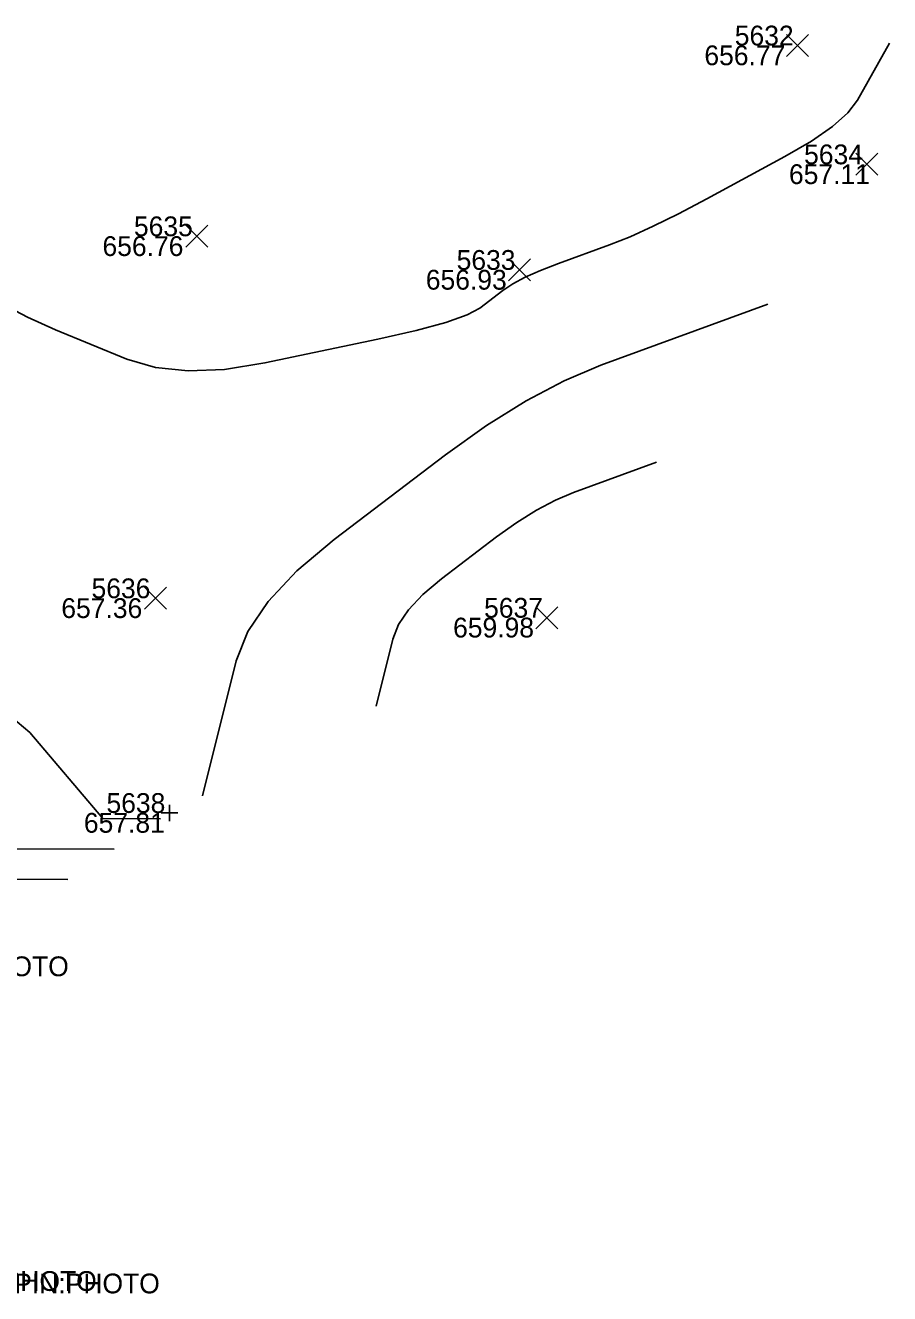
# Model space of a CAD drawing. Extents: x 2129350 to 2137777, y 657588 to 659885.
# Drawn here: x 2132788.8 to 2132841.2, y 657913.5 to 657990.4 of the extents above; entities that cross this region are included whole.
import ezdxf

# ---------------------------------------------------------------- set-up
doc = ezdxf.new("R2010")
doc.units = 0
for name, color, linetype in [('DT_X_Contour_Major', 7, 'Continuous'), ('DT_X_Contour_Minor', 7, 'Continuous'), ('SV_X_Random_Point', 7, 'Continuous'), ('SV_X_Shot_Marker', 7, 'Continuous'), ('SV_X_Text_Comment', 7, 'Continuous'), ('SV_X_Text_Elevation', 7, 'Continuous'), ('SV_X_Text_Name', 7, 'Continuous')]:
    doc.layers.add(name, color=color, linetype=linetype)

msp = doc.modelspace()

# ---------------------------------------------------------------- linework, layer by layer
at = {"layer": 'DT_X_Contour_Major'}
msp.add_lwpolyline([(2132791.33, 657938.628), (2132777.367, 657938.641)], dxfattribs=at)
at = {"layer": 'DT_X_Contour_Minor'}
for points in [[(2132841.174, 657989.375), (2132839.22, 657985.909), (2132838.631, 657985.139), (2132837.703, 657984.313), (2132836.433, 657983.431), (2132834.824, 657982.493), (2132830.079, 657979.918), (2132828.376, 657979.02), (2132826.828, 657978.257), (2132825.433, 657977.629), (2132824.192, 657977.137), (2132821.088, 657976.003), (2132820.005, 657975.581), (2132819.081, 657975.167), (2132818.318, 657974.759), (2132817.716, 657974.358), (2132816.323, 657973.299), (2132815.544, 657972.883), (2132814.255, 657972.431), (2132812.454, 657971.942), (2132810.141, 657971.417), (2132803.293, 657969.966), (2132800.843, 657969.573), (2132798.63, 657969.482), (2132796.653, 657969.693), (2132794.913, 657970.206), (2132790.589, 657971.976), (2132788.888, 657972.742), (2132787.027, 657973.714)], [(2132833.796, 657973.529), (2132823.653, 657969.824), (2132821.435, 657968.889), (2132819.127, 657967.671), (2132816.73, 657966.17), (2132814.244, 657964.387), (2132807.494, 657959.255), (2132805.225, 657957.352), (2132803.478, 657955.491), (2132802.253, 657953.672), (2132801.552, 657951.896), (2132799.499, 657943.703)], [(2132827.038, 657963.944), (2132822.007, 657962.107), (2132820.907, 657961.643), (2132819.763, 657961.039), (2132818.574, 657960.295), (2132817.341, 657959.41), (2132813.993, 657956.865), (2132812.867, 657955.921), (2132812.001, 657954.998), (2132811.394, 657954.096), (2132811.046, 657953.215), (2132810.027, 657949.152)], [(2132796.963, 657942.317), (2132793.46, 657942.321), (2132789.03, 657947.54), (2132787.882, 657948.509)], [(2132794.147, 657940.473), (2132772.205, 657940.494)]]:
    msp.add_lwpolyline(points, dxfattribs=at)
at = {"layer": 'SV_X_Random_Point'}
for p, q in [((2132834.914, 657988.563), (2132836.248, 657989.899)), ((2132834.914, 657989.899), (2132836.248, 657988.563)), ((2132839.117, 657981.353), (2132840.451, 657982.688)), ((2132839.117, 657982.688), (2132840.451, 657981.353)), ((2132798.487, 657976.988), (2132799.821, 657978.323)), ((2132798.487, 657978.323), (2132799.821, 657976.988)), ((2132818.057, 657974.948), (2132819.391, 657976.284)), ((2132818.057, 657976.284), (2132819.391, 657974.948)), ((2132795.991, 657955.026), (2132797.325, 657956.361)), ((2132795.991, 657956.361), (2132797.325, 657955.026)), ((2132819.721, 657953.845), (2132821.055, 657955.181)), ((2132819.721, 657955.181), (2132821.055, 657953.845))]:
    msp.add_line(p, q, dxfattribs=at)
at = {"layer": 'SV_X_Shot_Marker'}
for p, q in [((2132797.498, 657943.168), (2132797.498, 657942.168)), ((2132796.998, 657942.668), (2132797.998, 657942.668)), ((2132797.498, 657942.668), (2132797.498, 657942.668))]:
    msp.add_line(p, q, dxfattribs=at)

# ---------------------------------------------------------------- texts
at = {"layer": 'SV_X_Text_Comment'}
for s, p in [('VCP:SIZE 8 VCP:LOCATION TOP VCP:CONDITION FAILED VCP:PHOTO', (2132737.449, 657932.762)), ('IPIN:SIZE N/A IPIN:DEPTH N/A IPIN:NOTE G HOFMANN 6752 IPIN:PHOTO', (2132737.809, 657913.669)), ('IPIN:SIZE N/A IPIN:DEPTH N/A IPIN:NOTE HOY CAP #7419 IPIN:PHOTO', (2132743.322, 657913.521))]:
    msp.add_text(s, height=1.2, dxfattribs=at).set_placement(p)
at = {"layer": 'SV_X_Text_Elevation'}
for s, p in [('656.77', (2132829.94, 657988.031)), ('657.11', (2132835.069, 657980.821)), ('656.76', (2132793.438, 657976.456)), ('656.93', (2132813.046, 657974.416)), ('657.36', (2132790.942, 657954.494)), ('659.98', (2132814.7, 657953.313)), ('657.81', (2132792.31, 657941.468))]:
    msp.add_text(s, height=1.2, dxfattribs=at).set_placement(p)
at = {"layer": 'SV_X_Text_Name'}
for s, p in [('5632', (2132831.783, 657989.231)), ('5634', (2132835.986, 657982.021)), ('5635', (2132795.346, 657977.656)), ('5633', (2132814.916, 657975.616)), ('5636', (2132792.775, 657955.694)), ('5637', (2132816.58, 657954.513)), ('5638', (2132793.681, 657942.668))]:
    msp.add_text(s, height=1.2, dxfattribs=at).set_placement(p)

doc.saveas('drawing.dxf')
